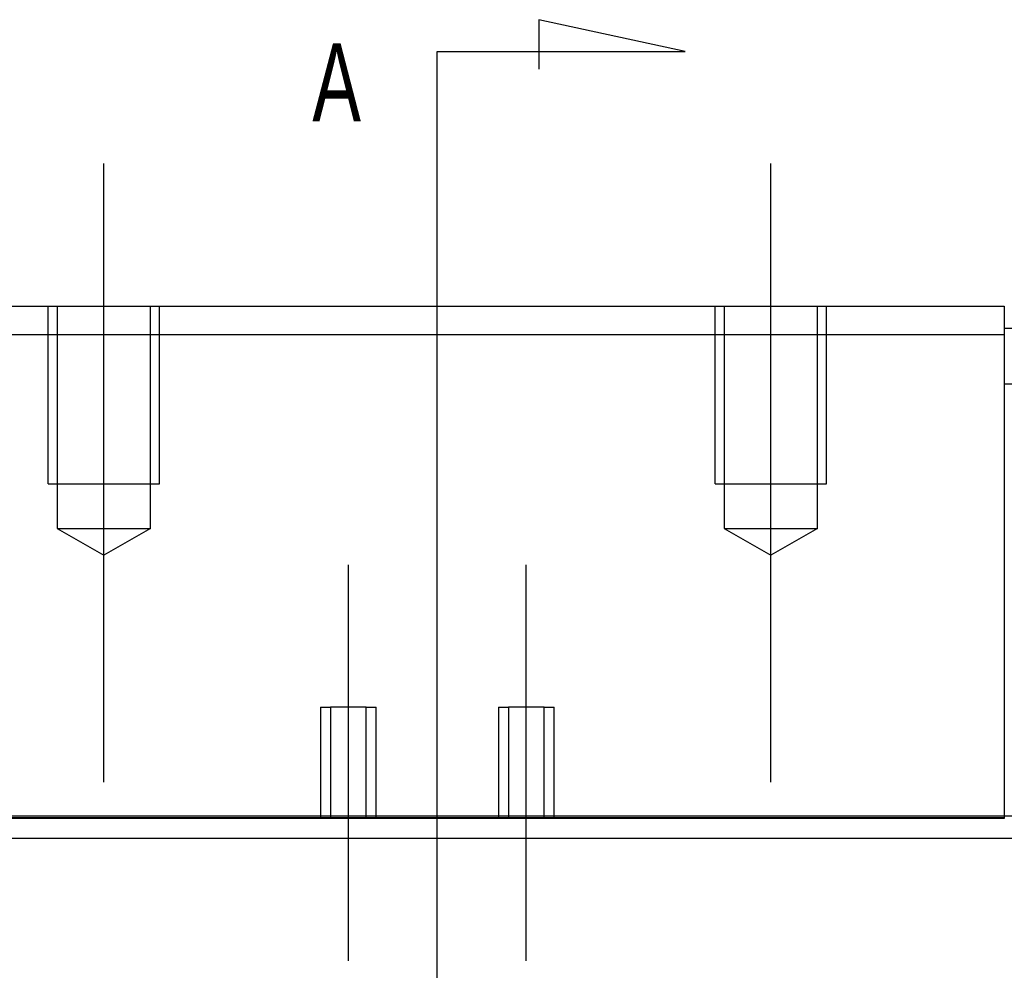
# Model space of a CAD drawing. Header units: millimetres. Extents: x -257 to 3135, y -1556 to 860.
# Tile 631 of 633: x 1326 to 1371, y -238 to -195. Entities that reach past the tile are written whole.
import ezdxf
from ezdxf.lldxf.tags import DXFTag

# ---------------------------------------------------------------- set-up
doc = ezdxf.new("R2010")
doc.units = ezdxf.units.MM
doc.layers.get('0').update_dxf_attribs({"linetype": 'CONTINUOUS'})
doc.styles.add('CHN', font='txt')
tags = doc.linetypes.add('DASHED', pattern=[25.72, 12.86, -12.86]).pattern_tags.tags
tags[6:7] = [DXFTag(74, 4), DXFTag(75, 0), DXFTag(340, '0'), DXFTag(46, 0.0), DXFTag(50, 0.0), DXFTag(44, 0.0), DXFTag(45, 0.0)]
tags[4:5] = [DXFTag(74, 4), DXFTag(75, 0), DXFTag(340, '0'), DXFTag(46, 0.0), DXFTag(50, 0.0), DXFTag(44, 0.0), DXFTag(45, 0.0)]

msp = doc.modelspace()

# ---------------------------------------------------------------- linework, layer by layer
for p, q in [((1356.256, -196.686), (1349.668, -195.252)), ((1349.668, -195.252), (1349.668, -197.482)), ((1345.108, -196.686), (1356.256, -196.686)), ((1345.108, -199.322), (1345.108, -196.686)), ((1345.108, -259.208), (1345.108, -199.322))]:
    msp.add_line(p, q)
at = {"ltscale": 0.2}
for p, q in [((1330.108, -229.551), (1330.108, -201.726)), ((1360.108, -229.551), (1360.108, -201.726)), ((1341.108, -237.599), (1341.108, -219.774)), ((1349.108, -237.599), (1349.108, -219.774))]:
    msp.add_line(p, q, dxfattribs=at)
at = {"linetype": 'Continuous'}
for p, q in [((1319.608, -208.139), (1370.608, -208.139)), ((1370.608, -208.139), (1370.608, -209.432)), ((1370.608, -209.432), (1319.608, -209.432)), ((1370.608, -209.138), (1429.556, -209.138)), ((1370.608, -209.432), (1370.608, -231.139)), ((1370.608, -211.641), (1429.556, -211.64)), ((1347.668, -231.092), (1268.556, -231.092)), ((1319.608, -231.139), (1370.608, -231.139)), ((1418.556, -231.092), (1347.668, -231.092)), ((1370.608, -231.139), (1370.608, -231.186)), ((1370.608, -231.186), (1319.608, -231.186)), ((1347.412, -232.092), (1268.556, -232.092)), ((1418.556, -232.092), (1347.412, -232.092))]:
    msp.add_line(p, q, dxfattribs=at)
at = {"linetype": 'DASHED', "ltscale": 0.3}
for p, q in [((1327.608, -216.139), (1327.608, -208.139)), ((1328.008, -208.139), (1328.008, -218.139)), ((1332.208, -218.139), (1332.208, -208.139)), ((1332.608, -216.139), (1332.608, -208.139)), ((1357.608, -216.139), (1357.608, -208.139)), ((1358.008, -208.139), (1358.008, -218.139)), ((1362.208, -218.139), (1362.208, -208.139)), ((1362.608, -216.139), (1362.608, -208.139)), ((1327.608, -216.139), (1332.608, -216.139)), ((1357.608, -216.139), (1362.608, -216.139)), ((1328.008, -218.139), (1332.208, -218.139)), ((1328.008, -218.139), (1330.108, -219.351)), ((1332.208, -218.139), (1330.108, -219.351)), ((1358.008, -218.139), (1362.208, -218.139)), ((1358.008, -218.139), (1360.108, -219.351)), ((1362.208, -218.139), (1360.108, -219.351)), ((1339.858, -226.186), (1339.858, -231.186)), ((1339.858, -226.186), (1340.307, -226.186)), ((1340.308, -226.186), (1340.308, -231.186)), ((1341.908, -226.186), (1340.308, -226.186)), ((1341.908, -231.186), (1341.908, -226.186)), ((1341.908, -226.186), (1342.358, -226.186)), ((1342.358, -231.186), (1342.358, -226.186)), ((1347.858, -226.186), (1347.858, -231.186)), ((1347.858, -226.186), (1348.307, -226.186)), ((1348.308, -226.186), (1348.308, -231.186)), ((1349.908, -226.186), (1348.308, -226.186)), ((1349.908, -231.186), (1349.908, -226.186)), ((1349.908, -226.186), (1350.358, -226.186)), ((1350.358, -231.186), (1350.358, -226.186))]:
    msp.add_line(p, q, dxfattribs=at)

# ---------------------------------------------------------------- texts
at = {"style": 'CHN', "width": 0.7}
msp.add_text('A', height=3.5, dxfattribs=at).set_placement((1339.487, -199.822))

doc.saveas('drawing.dxf')
